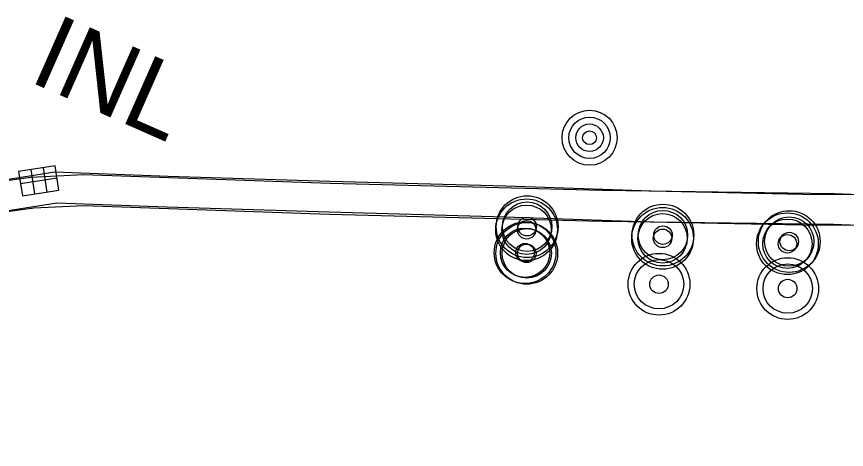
# Model space of a CAD drawing. Extents: x 588843 to 2552415, y 180129 to 269402.
# Drawn here: x 594553.8 to 594621, y 185058.2 to 185093.3 of the extents above; entities that cross this region are included whole.
import ezdxf

# ---------------------------------------------------------------- set-up
doc = ezdxf.new("R2010")
doc.units = 0
for name, color, linetype in [('Default', 7, 'Continuous'), ('E_DRN', 7, 'Continuous'), ('E_DRN_Text', 7, 'Continuous'), ('E_DWY', 7, 'Continuous'), ('E_MISCPROP', 7, 'Continuous')]:
    doc.layers.add(name, color=color, linetype=linetype)

# ---------------------------------------------------------------- blocks, each defined once
blk = doc.blocks.new('INLO')
at = {"layer": 'E_DRN'}
for p, q in [((2, -4), (2, 0)), ((4, -4), (4, 0)), ((6, -2), (0, -2))]:
    blk.add_line(p, q, dxfattribs=at)
blk.add_lwpolyline([(0, -4), (6, -4), (6, 0), (0, 0), (0, -4)], close=True, dxfattribs=at)
blk = doc.blocks.new('INLT_50')
at = {"layer": 'E_DRN_Text'}
blk.add_text('INL', height=12, dxfattribs=at).set_placement((-11.03, -6))
blk = doc.blocks.new('FILO')
at = {"layer": 'E_MISCPROP'}
for radius in [5, 4, 1.5]:
    blk.add_circle((0, 0), radius, dxfattribs=at)
blk = doc.blocks.new('POLE')
at = {"layer": 'Default'}
for radius in [4.46, 3.35, 2.23, 1.12]:
    blk.add_circle((0, 0), radius, dxfattribs=at)
blk = doc.blocks.new('FILO_1')
at = {"layer": 'E_MISCPROP'}
for radius in [16.4, 13.12, 4.92]:
    blk.add_circle((0, 0), radius, dxfattribs=at)

msp = doc.modelspace()

# ---------------------------------------------------------------- linework, layer by layer
at = {"layer": 'E_DWY'}
for points in [[(594633.227, 185078.857), (594617.409, 185078.891), (594605.154, 185079.15), (594593.364, 185079.545), (594579.134, 185079.935), (594566.02, 185080.339), (594556.853, 185080.689), (594547.397, 185079.193), (594537.291, 185077.792), (594532.649, 185077.448), (594529.768, 185077.437), (594512.584, 185077.426), (594499.423, 185077.414), (594490.182, 185077.478)], [(594537.755, 185077.922), (594554.915, 185080.281), (594559.174, 185080.495), (594579.145, 185079.797), (594601.199, 185079.22)], [(594601.199, 185079.22), (594619.967, 185078.968), (594645.279, 185077.971), (594657.638, 185077.506), (594663.155, 185077.463), (594663.079, 185058.235)], [(594632.999, 185076.345), (594617.357, 185076.392), (594605.086, 185076.651), (594593.288, 185077.046), (594579.061, 185077.436), (594565.934, 185077.84), (594557.002, 185078.182), (594547.764, 185076.72), (594537.556, 185075.305), (594532.746, 185074.948), (594529.773, 185074.937), (594512.586, 185074.926), (594499.416, 185074.914), (594490.164, 185074.978)], [(594538.095, 185075.445), (594555.148, 185077.789), (594559.193, 185077.993), (594579.069, 185077.298), (594601.134, 185076.721)], [(594601.166, 185076.72), (594619.901, 185076.469), (594645.183, 185075.472), (594657.581, 185075.006), (594660.645, 185074.982), (594660.579, 185058.245)]]:
    msp.add_lwpolyline(points, dxfattribs=at)

# ---------------------------------------------------------------- block references
at = {"layer": 'E_DRN', "xscale": 0.5, "yscale": 0.5000000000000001, "rotation": -171.25286930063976}
msp.add_blockref('INLO', (594557.189, 185079.226), dxfattribs=at)
at = {"layer": 'E_DRN_Text', "xscale": 0.5, "yscale": 0.49999999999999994, "rotation": -23.815454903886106}
msp.add_blockref('INLT_50', (594560.874, 185088.614), dxfattribs=at)
at = {"layer": 'E_MISCPROP'}
for name, p, xscale, yscale, rotation in [('POLE', (594600.156, 185083.474), 0.4999999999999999, 0.49999999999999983, -22.695353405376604), ('FILO', (594595.101, 185076.274), 0.5, 0.49999999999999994, -23.815454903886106), ('FILO_1', (594595.054, 185076.021), 0.1524003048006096, 0.1524003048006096, -15.969778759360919), ('FILO', (594606.097, 185075.59), 0.5, 0.49999999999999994, -23.815454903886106), ('FILO_1', (594606.067, 185075.327), 0.1524003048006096, 0.1524003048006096, -15.969778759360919), ('FILO', (594616.325, 185075.068), 0.5, 0.49999999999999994, -23.815454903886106), ('FILO', (594595.071, 185074.115), 0.5, 0.49999999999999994, -23.815454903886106), ('FILO_1', (594616.181, 185074.89), 0.1524003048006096, 0.1524003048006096, -15.969778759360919), ('FILO_1', (594594.932, 185074.162), 0.1524003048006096, 0.1524003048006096, -15.969778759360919), ('FILO', (594605.779, 185071.611), 0.5, 0.49999999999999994, -23.815454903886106), ('FILO', (594616.203, 185071.262), 0.5, 0.49999999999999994, -23.815454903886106)]:
    msp.add_blockref(name, p, dxfattribs=dict(at, xscale=xscale, yscale=yscale, rotation=rotation))

doc.saveas('drawing.dxf')
